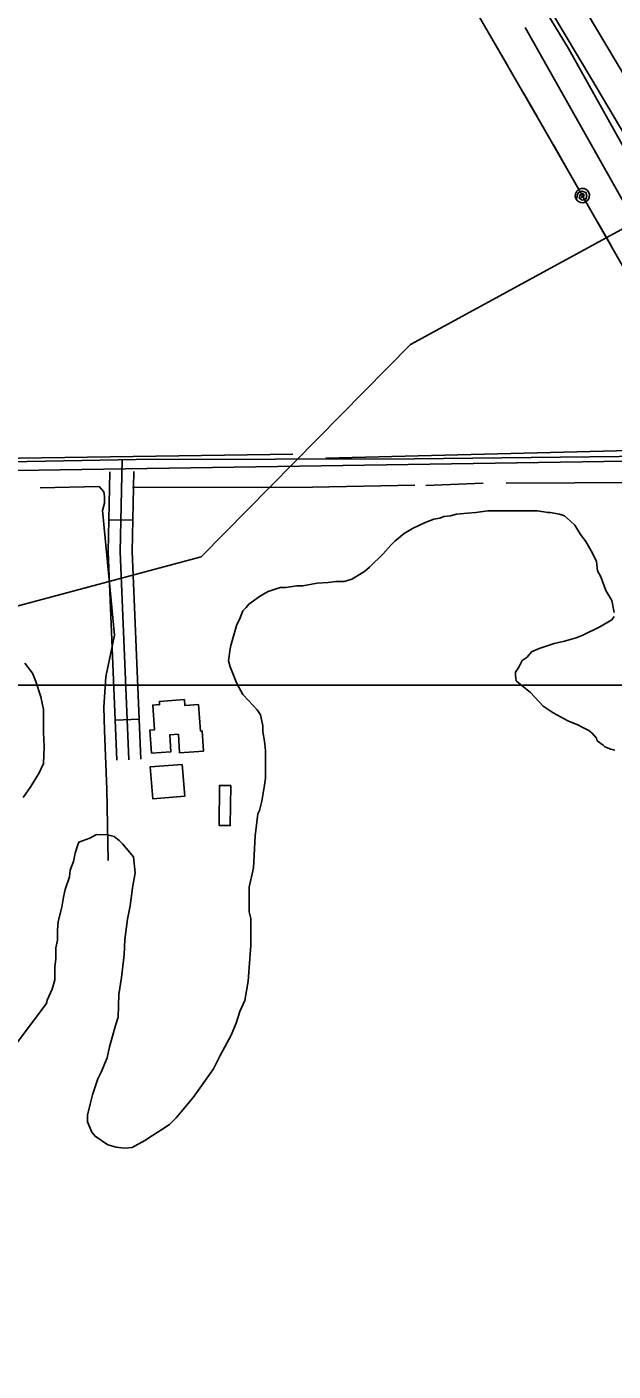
# Model space of a CAD drawing. Extents: x 3271442 to 3309282, y 752266 to 777610.
# Drawn here: x 3279334 to 3280068, y 762845 to 764526 of the extents above; entities that cross this region are included whole.
import ezdxf

# ---------------------------------------------------------------- set-up
doc = ezdxf.new("R2010")
doc.units = 0
for name, color, linetype in [('V-BLDG-OTLN', 7, 'Continuous'), ('V-GRID-MAJR', 7, 'Continuous'), ('V-RAIL-TRAK', 7, 'Continuous'), ('V-ROAD-CNTR', 7, 'Continuous'), ('V-SITE-VEGE', 7, 'Continuous'), ('V-TOPO-SHOR', 7, 'Continuous'), ('V-UTIL-LINE', 7, 'Continuous')]:
    doc.layers.add(name, color=color, linetype=linetype)

msp = doc.modelspace()

# ---------------------------------------------------------------- linework, layer by layer
at = {"layer": 'V-BLDG-OTLN'}
for points in [[(3279548.841, 763679.014), (3279551.198, 763645.732), (3279553.136, 763645.8690000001), (3279554.909, 763620.832), (3279525.099, 763618.721), (3279523.468, 763641.767), (3279512.62, 763640.997), (3279514.111, 763619.985), (3279489.869, 763618.2660000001), (3279487.827, 763647.078), (3279493.563, 763647.483), (3279491.3880000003, 763678.201), (3279500.06, 763678.8150000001), (3279499.775, 763682.832), (3279531.009, 763685.0430000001), (3279531.523, 763677.787)], [(3279528.204906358, 763604.152764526), (3279488.330986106, 763600.9727708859), (3279491.511979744, 763561.0988506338), (3279531.385899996, 763564.279844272)], [(3279589.151784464, 763577.663817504), (3279588.400785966, 763527.6689174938), (3279574.401813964, 763527.8799170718), (3279575.15381246, 763577.8738170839)]]:
    msp.add_lwpolyline(points, close=True, dxfattribs=at)
at = {"layer": 'V-GRID-MAJR'}
msp.add_spline([(3275589.54, 763703.55), (3280833.333, 763703.169), (3286077.126, 763703.55), (3291320.919, 763704.694), (3296564.7120000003, 763706.601), (3301808.505, 763709.27), (3307052.2970000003, 763712.703), (3307052.298, 763712.703)], degree=3, dxfattribs=at)
at = {"layer": 'V-RAIL-TRAK'}
msp.add_lwpolyline([(3282675.506, 759475.2930000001), (3282580.667, 759655.718), (3282389.323, 760021.604), (3282261.4760000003, 760263.29), (3282094.355, 760578.827), (3281852.034, 761038.704), (3281759.708, 761217.447), (3281600.11, 761519.138), (3281426.724, 761848.1), (3281225.7660000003, 762229.511), (3281018.123, 762624.769), (3280777.471, 763080.8690000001), (3280584.029, 763445.921), (3280474.992, 763656.134), (3280392.687, 763812.224), (3280303.808, 763977.123), (3280011.593, 764499.136), (3279732.381, 764958.238), (3279510.8140000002, 765302.378)], dxfattribs=at)
at = {"layer": 'V-ROAD-CNTR'}
for p, q in [((3279436.542089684, 763909.9921528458), (3279466.536029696, 763909.368154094)), ((3279444.51407374, 763659.2466543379), (3279474.4880137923, 763660.4996518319))]:
    msp.add_line(p, q, dxfattribs=at)
for points in [[(3278896.58016961, 766194.426583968), (3279207.348548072, 765753.1884664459), (3279382.0421986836, 765504.24196434), (3279510.185942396, 765320.3673320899), (3279619.2837242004, 765148.699675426), (3279740.647481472, 764957.8740570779), (3279844.057274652, 764790.146392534), (3279936.964088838, 764634.60370362), (3280040.9628808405, 764460.4350519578), (3280130.2157023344, 764309.948352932), (3280239.5574836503, 764110.4737518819), (3280361.878239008, 763885.1722024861), (3280539.408883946, 763548.9578749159), (3280924.0521146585, 762814.5103438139), (3281160.654641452, 762359.794253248), (3281314.57033362, 762065.047842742), (3281497.6499674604, 761722.4635279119), (3281661.2146403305, 761410.6531515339), (3281877.312208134, 760997.6389775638)], [(3284677.557607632, 764080.802811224), (3284257.9054469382, 764067.830837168), (3283859.2862441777, 764057.2688582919), (3283288.7283852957, 764048.6358755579), (3282823.6733154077, 764033.7179053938), (3282522.738917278, 764025.231922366), (3282076.6898093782, 764017.49493784), (3281506.195950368, 764007.1329585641), (3280959.8490430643, 763996.182980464), (3280433.671095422, 763985.9950008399), (3280185.115592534, 763990.337992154), (3279818.572325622, 763986.183000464), (3279470.4860217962, 763985.38000207), (3279084.0857945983, 763978.2810162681)], [(3279103.19975637, 763968.342036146), (3280192.2165783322, 763984.719003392), (3280439.6570834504, 763995.6009816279), (3280717.8265271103, 763999.130974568), (3280859.937242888, 764007.9109570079), (3281283.7353952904, 764018.4639359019), (3281575.6458114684, 764020.222932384), (3281793.6993753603, 764025.497921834), (3282273.7684152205, 764032.5319077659), (3282874.1462144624, 764036.44989993), (3283587.207788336, 764054.8678630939), (3284143.70467534, 764067.5718376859), (3284569.5268236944, 764072.722827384)], [(3279446.601069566, 763609.2907542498), (3279435.70909135, 763869.9752328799), (3279437.7860871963, 763969.7770332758)], [(3279453.107056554, 763985.0610027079), (3279450.716061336, 763870.1322325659), (3279461.588039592, 763609.9167529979)], [(3279476.575009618, 763610.5427517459), (3279465.723031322, 763870.2892322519), (3279467.805027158, 763970.373032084)]]:
    msp.add_lwpolyline(points, dxfattribs=at)
at = {"layer": 'V-SITE-VEGE'}
for points in [[(3279789.2, 763878.08), (3279794.492, 763883.353), (3279806.129, 763892.846), (3279816.705, 763899.1680000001), (3279825.165, 763903.381), (3279832.5670000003, 763906.539), (3279843.139, 763910.747), (3279850.536, 763911.794), (3279855.822, 763913.897), (3279864.276, 763914.942), (3279871.6750000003, 763917.0430000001), (3279885.413, 763918.077), (3279895.981, 763919.118), (3279910.778, 763921.206), (3279973.115, 763921.108), (3279985.79, 763918.976), (3279988.96, 763918.97), (3280000.579, 763916.838), (3280006.915, 763914.716), (3280014.3000000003, 763908.366), (3280019.576, 763903.073), (3280026.953, 763891.439), (3280033.2770000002, 763882.976), (3280041.7090000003, 763868.171), (3280046.974, 763857.598), (3280048.012, 763845.973), (3280052.227, 763838.5700000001), (3280058.541, 763821.655), (3280065.918, 763808.966), (3280069.062, 763794.167)], [(3279379.609, 763438.132), (3279381.736, 763447.637), (3279387.045, 763463.476), (3279388.116, 763471.929), (3279392.357, 763482.488), (3279394.487, 763493.05), (3279397.674, 763503.611), (3279398.737, 763506.779), (3279412.4790000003, 763512.041), (3279420.9390000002, 763516.253), (3279434.673, 763516.229), (3279443.123, 763514.105), (3279449.4560000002, 763508.813), (3279453.6750000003, 763504.58), (3279467.386, 763488.708), (3279469.467, 763468.6290000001), (3279466.268, 763449.618), (3279463.063, 763427.434), (3279459.866, 763410.534), (3279456.656, 763385.179), (3279455.569, 763366.164), (3279452.3540000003, 763337.6410000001), (3279449.15, 763316.514), (3279448.049, 763287.987), (3279444.862, 763277.426), (3279437.426, 763251.023), (3279434.235, 763237.2930000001), (3279426.811, 763219.345), (3279422.5700000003, 763210.897), (3279416.198, 763190.832), (3279413.009, 763179.214), (3279409.819, 763165.484), (3279409.806, 763157.032), (3279415.0700000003, 763144.345), (3279419.287, 763139.055), (3279435.12, 763128.465), (3279445.679, 763125.278), (3279456.245, 763124.205), (3279465.756, 763125.245), (3279481.617, 763133.675), (3279491.137, 763139.9990000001), (3279502.769, 763147.376), (3279512.288, 763153.7000000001), (3279520.755, 763162.14), (3279527.106, 763169.527), (3279541.927, 763187.465), (3279552.515, 763202.24), (3279567.341, 763223.348), (3279575.821, 763240.24), (3279589.596, 763265.576), (3279595.961, 763280.359), (3279600.2090000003, 763295.143), (3279606.5700000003, 763308.8690000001), (3279610.836, 763333.164), (3279611.917, 763350.068), (3279614.074, 763377.534), (3279614.127, 763411.3470000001), (3279612.028, 763419.8030000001), (3279612.075, 763450.443), (3279617.398, 763474.736), (3279618.4790000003, 763490.584), (3279619.575, 763514.883), (3279621.715, 763531.785), (3279622.786, 763542.349), (3279624.9080000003, 763546.572), (3279628.094, 763558.1900000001), (3279631.3000000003, 763578.257), (3279632.367, 763586.711), (3279632.4220000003, 763621.578), (3279631.384, 763633.2000000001), (3279629.288, 763644.827), (3279629.301, 763652.2220000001), (3279626.153, 763665.964), (3279621.936, 763672.313), (3279611.389, 763683.9500000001), (3279604.004, 763691.357), (3279596.629, 763705.104), (3279588.21, 763726.2490000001), (3279586.108, 763733.649), (3279588.247, 763748.437), (3279589.312, 763752.662), (3279596.748, 763779.063), (3279599.928, 763785.399), (3279604.17, 763795.959), (3279608.403, 763800.1780000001), (3279611.579, 763804.399), (3279626.389, 763814.942), (3279635.906, 763820.209), (3279650.7060000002, 763825.469), (3279658.102, 763825.456), (3279671.84, 763827.549), (3279679.237, 763827.537), (3279697.202, 763830.679), (3279710.94, 763831.713), (3279720.451, 763832.755), (3279731.019, 763832.7390000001), (3279740.532, 763835.893), (3279756.394, 763845.377), (3279762.742, 763850.6510000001), (3279779.6750000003, 763867.528), (3279789.2, 763878.08)], [(3280069.056, 763788.883), (3280065.877, 763784.662), (3280051.072, 763776.235), (3280029.924, 763765.702), (3280021.466, 763762.546), (3280006.667, 763758.341), (3279993.984, 763755.191), (3279974.9560000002, 763748.884), (3279965.4390000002, 763744.6730000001), (3279960.147, 763738.341), (3279953.8000000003, 763734.1240000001), (3279949.561, 763725.6780000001), (3279945.326, 763719.345), (3279945.3170000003, 763715.118), (3279946.366, 763708.778), (3279953.751, 763702.427), (3279964.302, 763693.956), (3279980.125, 763677.028), (3279992.79, 763668.5530000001), (3280006.5160000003, 763661.137), (3280011.791, 763657.959), (3280023.41, 763653.713), (3280028.685, 763650.537), (3280037.131, 763646.295), (3280041.352, 763643.121), (3280046.626, 763636.772), (3280047.678, 763633.6020000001), (3280055.066, 763628.306), (3280057.1750000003, 763626.1900000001), (3280064.566, 763623.007), (3280069.848, 763621.942)], [(3279331.468, 763730.878), (3279340.957, 763718.186), (3279345.167, 763707.6140000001), (3279351.475, 763688.586), (3279354.6210000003, 763672.733), (3279354.576, 763644.204), (3279355.6040000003, 763626.241), (3279354.514, 763605.112), (3279349.2120000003, 763593.498), (3279338.622, 763576.608), (3279329.091, 763562.886)], [(3279318.031, 763251.214), (3279358.2660000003, 763305.035), (3279359.329, 763309.26), (3279365.69, 763322.986), (3279368.879, 763334.604), (3279368.904, 763350.451), (3279369.9790000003, 763361.013), (3279369.999, 763374.751), (3279372.125, 763384.258), (3279372.148, 763396.937), (3279373.221, 763407.5), (3279377.477, 763425.455), (3279379.609, 763438.132)]]:
    msp.add_lwpolyline(points, dxfattribs=at)
at = {"layer": 'V-TOPO-SHOR'}
for p, q in [((3279833.3042210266, 763953.0152598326), (3279904.960785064, 763955.8911452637)), ((3279933.843049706, 763955.6532475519), (3280177.63791101, 763957.1112626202))]:
    msp.add_line(p, q, dxfattribs=at)
for points in [[(3279697.151069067, 765097.8232030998), (3279869.06642486, 764822.1289032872), (3280094.72795469, 764443.3000439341), (3280252.3240010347, 764165.1238955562), (3280340.736761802, 764009.7079141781), (3280348.4606707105, 764000.5450148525), (3280369.2790242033, 764002.9733320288), (3280427.770420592, 764002.4915495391)], [(3279666.6739983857, 763991.9372526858), (3278238.4683890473, 763971.3507791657), (3277882.6388886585, 763974.281678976), (3277688.550070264, 763975.8803516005), (3277586.84643509, 763972.0965892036), (3277601.4711947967, 764064.4056451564), (3278246.4236885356, 764937.1737087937)], [(3279957.601445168, 764525.6321391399), (3280253.6758068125, 764000.9666582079), (3279708.226395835, 763986.9735176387)], [(3279350.3356607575, 763950.0611660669), (3279424.293290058, 763951.762729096), (3279430.012647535, 763944.7834060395), (3279431.120358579, 763938.9974372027), (3279431.053747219, 763930.9104031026), (3279428.66703878, 763921.6871102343), (3279443.5564593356, 763765.5896584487), (3279432.7306281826, 763713.6872252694), (3279430.106022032, 763675.581667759), (3279431.023414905, 763646.6898872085), (3279433.8802685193, 763572.7227419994), (3279435.4581247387, 763483.7463350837)], [(3279465.874235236, 763950.2648658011), (3279691.174931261, 763950.7198448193), (3279819.4407339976, 763953.1294507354)]]:
    msp.add_lwpolyline(points, dxfattribs=at)
at = {"layer": 'V-UTIL-LINE'}
for points in [[(3276068.032, 762951.919), (3276378.251, 762949.906), (3278272.795, 763521.627), (3279552.16, 763863.4940000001), (3279814.1750000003, 764129.175), (3280573.5130000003, 764542.461), (3285383.433, 766775.759), (3286916.757, 766450.954)], [(3279007.7970000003, 765874.505), (3279354.313, 765391.507), (3279687.7630000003, 764906.054), (3279981.764, 764398.096), (3280293.0640000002, 763854.3250000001), (3280575.096, 763339.805), (3280779.736, 762774.921), (3281005.904, 762220.662), (3281173.673, 761647.921), (3281355.898, 761062.2220000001), (3281532.231, 760488.881), (3281713.968, 759909.973), (3281890.571, 759335.604), (3282074.747, 758762.444), (3282253.705, 758183.778), (3282418.201, 757643.644)], [(3279935.838, 764477.444), (3279918.806, 764506.871)], [(3279972.907, 764413.399), (3279955.875, 764442.8250000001)], [(3280009.745, 764349.22), (3279992.853, 764378.7270000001)], [(3280029.124, 764315.3690000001), (3280027.884, 764312.773), (3280030.179, 764313.156), (3280031.299, 764315.6630000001), (3280029.572, 764318.027), (3280026.5470000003, 764316.481), (3280025.207, 764311.988), (3280028.677, 764309.505), (3280033.3880000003, 764310.711), (3280034.809, 764315.064), (3280033.482, 764319.333), (3280028.968, 764321.035), (3280024.038, 764318.584), (3280021.313, 764310.898), (3280023.619, 764308.2490000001), (3280026.7630000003, 764306.684), (3280030.2660000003, 764306.442), (3280033.595, 764307.558), (3280036.244, 764309.8640000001), (3280037.809, 764313.008), (3280038.051, 764316.511), (3280036.934, 764319.841), (3280034.629, 764322.4890000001), (3280031.485, 764324.054), (3280027.982, 764324.296), (3280024.6520000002, 764323.18), (3280022.004, 764320.8740000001), (3280020.4390000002, 764317.73), (3280020.197, 764314.2270000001), (3280021.313, 764310.898)], [(3280065.39, 764252.0210000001), (3280048.498, 764281.528)]]:
    msp.add_lwpolyline(points, dxfattribs=at)

doc.saveas('drawing.dxf')
